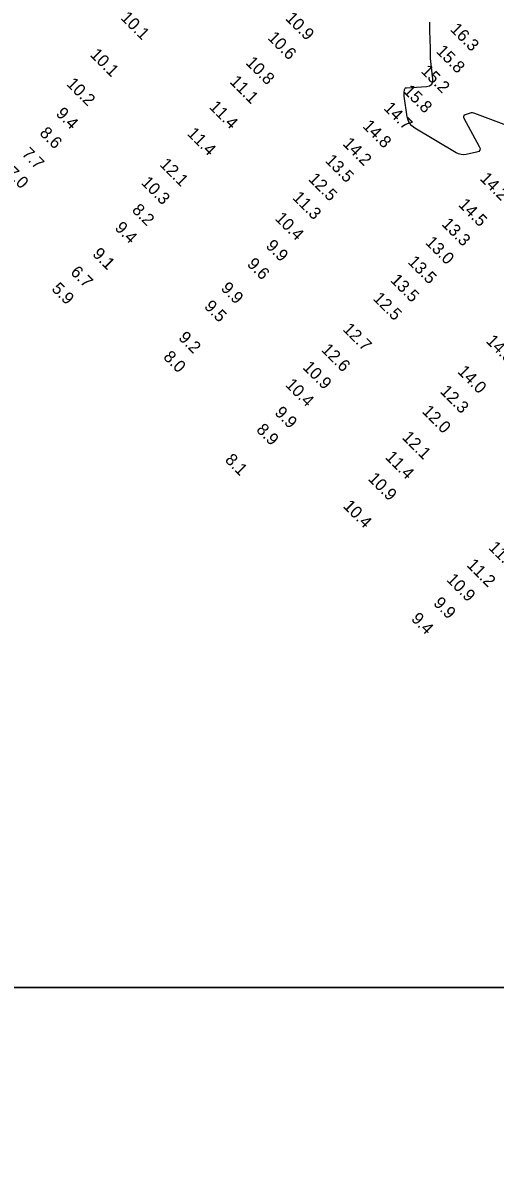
# Model space of a CAD drawing. Extents: x 988130 to 1132882, y 654656 to 841453.
# Drawn here: x 1037030.7 to 1037225.9, y 783410.2 to 783880.6 of the extents above; entities that cross this region are included whole.
import ezdxf

# ---------------------------------------------------------------- set-up
doc = ezdxf.new("R2010")
doc.units = 0
for name, color, linetype in [('V-ANNO-KEYM', 7, 'Continuous'), ('V-TOPO-MAJR', 7, 'Continuous'), ('V-TOPO-SOUN', 7, 'Continuous')]:
    doc.layers.add(name, color=color, linetype=linetype)

msp = doc.modelspace()

# ---------------------------------------------------------------- linework, layer by layer
at = {"layer": 'V-ANNO-KEYM'}
for points in [[(1014460, 783482), (1122485, 783482), (1122485, 789923), (1014460, 789923)], [(1014460, 777040), (1122485, 777040), (1122485, 783482), (1014460, 783482)]]:
    msp.add_lwpolyline(points, close=True, dxfattribs=at)
at = {"layer": 'V-TOPO-MAJR'}
msp.add_lwpolyline([(1037229.63, 783838.62), (1037217.54, 783843.15), (1037217.04, 783843.29), (1037216.53, 783843.35), (1037216.03, 783843.31), (1037215.52, 783843.18), (1037213.49, 783842.49), (1037213.07, 783842.28), (1037212.85, 783841.99), (1037212.82, 783841.63), (1037212.98, 783841.2), (1037219.33, 783829.49), (1037219.65, 783828.61), (1037219.57, 783827.92), (1037219.1, 783827.41), (1037218.22, 783827.1), (1037213.9, 783826.2), (1037212.83, 783826.07), (1037211.8, 783826.14), (1037210.8, 783826.41), (1037209.84, 783826.87), (1037192.66, 783837.1), (1037191.47, 783837.98), (1037190.56, 783839.05), (1037189.92, 783840.3), (1037189.56, 783841.74), (1037188.31, 783850.21), (1037188.27, 783850.55), (1037188.26, 783850.9), (1037188.26, 783851.25), (1037188.28, 783851.6), (1037188.43, 783852.99), (1037188.51, 783853.29), (1037188.66, 783853.52), (1037188.89, 783853.66), (1037189.2, 783853.73), (1037197.51, 783854.26), (1037198.8, 783854.54), (1037199.67, 783855.16), (1037200.13, 783856.13), (1037200.16, 783857.45), (1037199.18, 783865.87), (1037199.15, 783866.23), (1037199.13, 783866.58), (1037199.13, 783866.94), (1037199.14, 783867.3), (1037199.21, 783868.72), (1037199.23, 783869.08), (1037199.24, 783869.44), (1037199.24, 783869.79), (1037199.23, 783870.15), (1037198.97, 783877.21), (1037198.94, 783878.12), (1037198.91, 783879.03), (1037198.89, 783879.94), (1037198.87, 783880.85)], dxfattribs=at)

# ---------------------------------------------------------------- texts
at = {"layer": 'V-TOPO-SOUN'}
for s, p in [('10.1 ', (1037070.86, 783882.35)), ('10.9 ', (1037138.9, 783882.15)), ('16.3 ', (1037207.01, 783877.61)), ('10.6 ', (1037131.55, 783874.1)), ('10.1 ', (1037058.21, 783867.11)), ('15.8 ', (1037201.18, 783868.54)), ('10.8 ', (1037122.54, 783863.78)), ('11.1 ', (1037115.9, 783855.95)), ('15.2 ', (1037194.94, 783860.3)), ('10.2 ', (1037048.44, 783855.01)), ('15.8 ', (1037187.66, 783852.08)), ('9.4', (1037044.09, 783842.73)), ('11.4 ', (1037107.43, 783845.5)), ('14.7 ', (1037179.54, 783845)), ('14.8 ', (1037170.82, 783837.61)), ('8.6', (1037037.35, 783834.68)), ('11.4 ', (1037098.35, 783834.46)), ('14.2 ', (1037162.63, 783830.33)), ('7.7', (1037030, 783826.14)), ('13.5 ', (1037155.33, 783823.36)), ('7.0', (1037023.52, 783818.21)), ('12.1 ', (1037086.96, 783821.77)), ('10.3 ', (1037079.32, 783814.22)), ('12.5 ', (1037148.44, 783815.69)), ('14.2 ', (1037219.31, 783815.91)), ('11.3 ', (1037141.84, 783808.04)), ('14.5 ', (1037210.38, 783805.15)), ('8.2', (1037075.52, 783802.89)), ('10.4 ', (1037134.62, 783799.45)), ('9.4', (1037068.43, 783795.52)), ('13.3 ', (1037203.51, 783797.09)), ('9.9', (1037130.83, 783788.07)), ('13.0 ', (1037196.76, 783789.49)), ('9.1', (1037059.19, 783784.72)), ('9.6', (1037123.07, 783780.56)), ('13.5 ', (1037189.49, 783781.46)), ('6.7', (1037050.09, 783777.19)), ('13.5 ', (1037182.31, 783773.93)), ('5.9', (1037042.32, 783770.32)), ('9.9', (1037112.27, 783770.56)), ('9.5', (1037105.37, 783763.06)), ('12.5 ', (1037175.13, 783766.38)), ('12.7 ', (1037162.64, 783753.64)), ('9.2', (1037094.72, 783750.13)), ('14.5 ', (1037221.82, 783748.8)), ('12.6 ', (1037153.78, 783745.16)), ('8.0', (1037088.48, 783742.16)), ('10.9 ', (1037146.11, 783737.9)), ('14.0 ', (1037210.08, 783736.15)), ('10.4 ', (1037138.85, 783730.73)), ('12.3 ', (1037202.81, 783727.98)), ('12.0 ', (1037195.36, 783719.73)), ('9.9', (1037134.48, 783719.15)), ('8.9', (1037126.89, 783712.1)), ('12.1 ', (1037187.13, 783708.96)), ('11.4 ', (1037180.21, 783700.77)), ('8.1', (1037113.96, 783699.64)), ('10.9 ', (1037173.04, 783691.9)), ('10.4 ', (1037162.76, 783680.55)), ('11.5 ', (1037222.81, 783663.45)), ('11.2 ', (1037213.86, 783656.24)), ('10.9 ', (1037205.51, 783650.18)), ('9.9', (1037200.07, 783640.42)), ('9.4', (1037190.88, 783633.99))]:
    msp.add_text(s, height=5, rotation=315, dxfattribs=at).set_placement(p)

doc.saveas('drawing.dxf')
